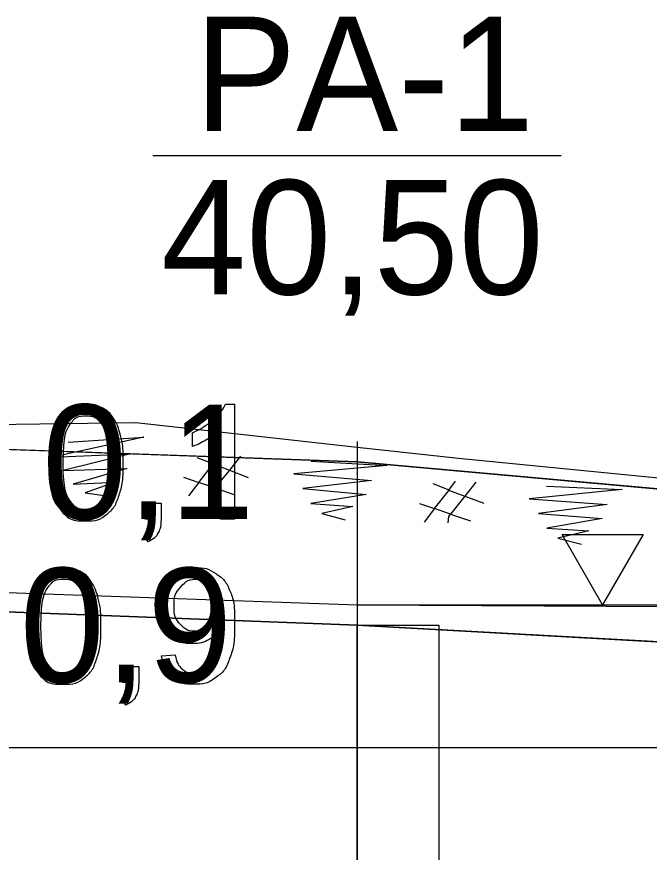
# Model space of a CAD drawing. Extents: x 544674 to 552202, y 6585829 to 6588119.
# Drawn here: x 551089.09 to 551120.08, y 6587790.74 to 6587831.66 of the extents above; entities that cross this region are included whole.
import ezdxf

# ---------------------------------------------------------------- set-up
doc = ezdxf.new("R2010")
doc.units = 0
for name, color, linetype in [('Default', 7, 'Continuous'), ('GEOLPUNKT', 7, 'Continuous'), ('Plokid', 7, 'Continuous'), ('Proovid', 7, 'Continuous'), ('Täide', 7, 'Continuous'), ('Veetase', 7, 'Continuous'), ('VORMISTUS', 7, 'Continuous')]:
    doc.layers.add(name, color=color, linetype=linetype)

msp = doc.modelspace()

# ---------------------------------------------------------------- linework, layer by layer
at = {"layer": 'Default'}
for points in [[(551032.874, 6587813.263), (551074.886, 6587811.807), (551077.033, 6587811.726), (551079.618, 6587811.588), (551094.929, 6587811.8), (551105.764, 6587810.585), (551110.724, 6587810.039), (551125.663, 6587808.58), (551130.961, 6587806.628), (551136.285, 6587806.235), (551143.594, 6587806.076), (551181.541, 6587803.69), (551181.951, 6587803.667), (551182.1, 6587803.664), (551182.382, 6587803.666), (551237.867, 6587803.999), (551280.316, 6587803.431), (551283.562, 6587803.523), (551287.979, 6587803.66), (551336.693, 6587807.639), (551344.651, 6587806.523)], [(551032.874, 6587812.468), (551105.764, 6587809.865), (551127.488, 6587807.907)]]:
    msp.add_lwpolyline(points, dxfattribs=at)
at = {"layer": 'GEOLPUNKT'}
for p, q in [((551095.764, 6587824.865), (551115.764, 6587824.865)), ((551105.764, 6587810.865), (551105.764, 6587585.865))]:
    msp.add_line(p, q, dxfattribs=at)
at = {"layer": 'Plokid'}
for p, q in [((551051.835, 6587803.931), (551105.764, 6587801.865)), ((551051.835, 6587803.931), (551105.764, 6587801.865)), ((551105.764, 6587801.865), (551051.835, 6587803.931)), ((551105.764, 6587801.865), (551294.847, 6587791.439)), ((551105.764, 6587801.865), (551294.847, 6587791.439)), ((551294.847, 6587791.439), (551105.764, 6587801.865))]:
    msp.add_line(p, q, dxfattribs=at)
at = {"layer": 'Proovid'}
for points in [[(551099.321, 6587812.686), (551099.764, 6587812.686), (551099.764, 6587807.065)], [(551097.702, 6587810.616), (551097.702, 6587811.281)], [(551099.764, 6587807.065), (551099.077, 6587807.065), (551099.077, 6587811.445)], [(551095.376, 6587807.065), (551095.376, 6587807.846), (551096.157, 6587807.846), (551096.157, 6587807.065)], [(551095.765, 6587807.065), (551095.376, 6587807.065)], [(551095.521, 6587805.955), (551095.329, 6587806.25)], [(551096.187, 6587800.362), (551096.849, 6587800.422)], [(551094.283, 6587799.065), (551094.283, 6587799.846), (551095.065, 6587799.846), (551095.065, 6587799.065)], [(551094.672, 6587799.065), (551094.283, 6587799.065)], [(551094.429, 6587797.955), (551094.237, 6587798.25)]]:
    msp.add_lwpolyline(points, dxfattribs=at)
msp.add_lwpolyline([(551105.764, 6587801.865), (551109.764, 6587801.865), (551109.764, 6587753.865), (551105.764, 6587753.865)], close=True, dxfattribs=at)
for points in [[(551090.655, 6587809.827), (551090.655, 6587810.819), (551090.86, 6587811.425), (551091.064, 6587812.032), (551091.467, 6587812.359), (551091.869, 6587812.686), (551092.48, 6587812.686), (551092.931, 6587812.686), (551093.271, 6587812.505), (551093.612, 6587812.323), (551093.833, 6587811.982), (551094.053, 6587811.64), (551094.179, 6587811.149), (551094.305, 6587810.659), (551094.305, 6587809.827), (551094.305, 6587808.842), (551094.102, 6587808.235), (551093.9, 6587807.629), (551093.497, 6587807.3), (551093.095, 6587806.971), (551092.48, 6587806.971), (551091.671, 6587806.971), (551091.209, 6587807.549), (551090.655, 6587808.25), (551090.655, 6587809.827)], [(551097.702, 6587811.281), (551098.279, 6587811.552), (551098.71, 6587811.938), (551099.142, 6587812.323), (551099.321, 6587812.686)], [(551091.364, 6587809.826), (551091.364, 6587808.445), (551091.686, 6587807.99), (551092.008, 6587807.534), (551092.48, 6587807.534), (551092.952, 6587807.534), (551093.274, 6587807.992), (551093.596, 6587808.449), (551093.596, 6587809.826), (551093.596, 6587811.209), (551093.275, 6587811.664), (551092.954, 6587812.118), (551092.473, 6587812.118), (551092, 6587812.118), (551091.717, 6587811.717), (551091.364, 6587811.205), (551091.364, 6587809.826)], [(551099.077, 6587811.445), (551098.829, 6587811.208), (551098.426, 6587810.971), (551098.023, 6587810.735), (551097.702, 6587810.616)], [(551095.329, 6587806.25), (551095.547, 6587806.345), (551095.65, 6587806.531), (551095.753, 6587806.716), (551095.765, 6587807.065)], [(551096.157, 6587807.065), (551096.157, 6587806.632), (551096.005, 6587806.366), (551095.853, 6587806.1), (551095.521, 6587805.955)], [(551089.563, 6587801.827), (551089.563, 6587802.819), (551089.767, 6587803.425), (551089.971, 6587804.032), (551090.374, 6587804.359), (551090.777, 6587804.686), (551091.387, 6587804.686), (551091.838, 6587804.686), (551092.179, 6587804.505), (551092.52, 6587804.323), (551092.74, 6587803.982), (551092.96, 6587803.64), (551093.086, 6587803.149), (551093.212, 6587802.659), (551093.212, 6587801.827), (551093.212, 6587800.842), (551093.01, 6587800.235), (551092.807, 6587799.629), (551092.405, 6587799.3), (551092.002, 6587798.971), (551091.387, 6587798.971), (551090.578, 6587798.971), (551090.116, 6587799.549), (551089.563, 6587800.25), (551089.563, 6587801.827)], [(551096.849, 6587800.422), (551096.933, 6587799.955), (551097.169, 6587799.745), (551097.406, 6587799.534), (551097.776, 6587799.534), (551098.092, 6587799.534), (551098.332, 6587799.68), (551098.571, 6587799.825), (551098.723, 6587800.068), (551098.875, 6587800.31), (551098.978, 6587800.723), (551099.081, 6587801.136), (551099.081, 6587801.564), (551099.081, 6587801.61), (551099.077, 6587801.701), (551098.871, 6587801.373), (551098.514, 6587801.169), (551098.157, 6587800.964), (551097.741, 6587800.964), (551097.046, 6587800.964), (551096.566, 6587801.468), (551096.085, 6587801.972), (551096.085, 6587802.797), (551096.085, 6587803.648), (551096.587, 6587804.167), (551097.088, 6587804.686), (551097.844, 6587804.686), (551098.39, 6587804.686), (551098.842, 6587804.392), (551099.294, 6587804.098), (551099.529, 6587803.554), (551099.764, 6587803.01), (551099.764, 6587801.979), (551099.764, 6587800.906), (551099.531, 6587800.271), (551099.298, 6587799.635), (551098.838, 6587799.303), (551098.378, 6587798.971), (551097.76, 6587798.971), (551097.103, 6587798.971), (551096.687, 6587799.336), (551096.271, 6587799.701), (551096.187, 6587800.362)], [(551090.271, 6587801.826), (551090.271, 6587800.445), (551090.593, 6587799.99), (551090.915, 6587799.534), (551091.387, 6587799.534), (551091.86, 6587799.534), (551092.182, 6587799.992), (551092.504, 6587800.449), (551092.504, 6587801.826), (551092.504, 6587803.209), (551092.182, 6587803.664), (551091.861, 6587804.118), (551091.38, 6587804.118), (551090.907, 6587804.118), (551090.624, 6587803.717), (551090.271, 6587803.205), (551090.271, 6587801.826)], [(551099, 6587802.831), (551099, 6587803.423), (551098.687, 6587803.771), (551098.373, 6587804.118), (551097.929, 6587804.118), (551097.469, 6587804.118), (551097.131, 6587803.744), (551096.793, 6587803.37), (551096.793, 6587802.774), (551096.793, 6587802.239), (551097.114, 6587801.905), (551097.435, 6587801.57), (551097.91, 6587801.57), (551098.386, 6587801.57), (551098.693, 6587801.905), (551099, 6587802.239), (551099, 6587802.831)], [(551094.237, 6587798.25), (551094.454, 6587798.345), (551094.557, 6587798.531), (551094.661, 6587798.716), (551094.672, 6587799.065)], [(551095.065, 6587799.065), (551095.065, 6587798.632), (551094.912, 6587798.366), (551094.76, 6587798.1), (551094.429, 6587797.955)]]:
    msp.add_open_spline(points, degree=3, dxfattribs=at)
at = {"layer": 'Täide'}
for p, q in [((551105.764, 6587809.865), (551032.874, 6587812.468)), ((551105.764, 6587809.865), (551032.874, 6587812.468)), ((551127.488, 6587807.907), (551105.764, 6587809.865)), ((551127.488, 6587807.907), (551105.764, 6587809.865)), ((551032.874, 6587804.658), (551105.764, 6587801.865)), ((551105.764, 6587801.865), (551032.874, 6587804.658)), ((551032.874, 6587804.658), (551105.764, 6587801.865)), ((551105.764, 6587801.865), (551294.847, 6587791.439)), ((551105.764, 6587801.865), (551294.847, 6587791.439))]:
    msp.add_line(p, q, dxfattribs=at)
for points in [[(551091.601, 6587810.822), (551095.312, 6587811.07), (551090.835, 6587810.101), (551094.655, 6587810.253), (551091.362, 6587809.449), (551094.487, 6587809.542), (551091.848, 6587808.769), (551093.903, 6587808.872), (551092.442, 6587808.34), (551093.618, 6587808.182)], [(551098.663, 6587808.163), (551098.697, 6587808.468), (551098.789, 6587808.588), (551098.004, 6587808.861), (551098.712, 6587809.77), (551097.93, 6587810.069)], [(551099.044, 6587810.204), (551098.712, 6587809.77), (551099.504, 6587809.458), (551100.43, 6587809.102)], [(551100.054, 6587810.145), (551099.504, 6587809.458), (551098.789, 6587808.588), (551099.773, 6587808.248)], [(551103.511, 6587809.9), (551107.224, 6587809.68), (551102.661, 6587809.281), (551106.47, 6587808.952), (551103.102, 6587808.567), (551106.214, 6587808.268), (551103.499, 6587807.832), (551105.55, 6587807.676), (551104.034, 6587807.331), (551105.182, 6587807.027)], [(551097.258, 6587809.118), (551098.004, 6587808.861), (551097.497, 6587808.194)], [(551110.567, 6587808.921), (551110.241, 6587808.483), (551111.037, 6587808.182), (551111.968, 6587807.84)], [(551111.577, 6587808.877), (551111.037, 6587808.182), (551110.334, 6587807.302), (551111.323, 6587806.977)], [(551110.219, 6587806.878), (551110.253, 6587807.182), (551110.344, 6587807.302), (551109.559, 6587807.574), (551110.265, 6587808.484), (551109.483, 6587808.781)], [(551115.038, 6587808.681), (551118.753, 6587808.515), (551114.196, 6587808.05), (551118.01, 6587807.776), (551114.648, 6587807.343), (551117.764, 6587807.089), (551115.055, 6587806.614), (551117.108, 6587806.488), (551115.597, 6587806.121), (551116.749, 6587805.833)], [(551108.813, 6587807.829), (551109.559, 6587807.574), (551109.053, 6587806.905)], [(551677.367, 6587785.766), (551669.269, 6587785.865), (551455.602, 6587785.365), (551294.847, 6587791.439), (551105.764, 6587801.865), (551032.874, 6587804.658)], [(551677.367, 6587785.766), (551669.269, 6587785.865), (551455.602, 6587785.365), (551294.847, 6587791.439), (551105.764, 6587801.865), (551032.874, 6587804.658)], [(551677.367, 6587785.766), (551669.269, 6587785.865), (551455.602, 6587785.365), (551294.847, 6587791.439), (551105.764, 6587801.865), (551032.874, 6587804.658)], [(551455.602, 6587785.365), (551294.847, 6587791.439), (551105.764, 6587801.865)]]:
    msp.add_lwpolyline(points, dxfattribs=at)
at = {"layer": 'Veetase'}
msp.add_line((551882.588, 6587795.865), (551032.874, 6587795.865), dxfattribs=at)
msp.add_lwpolyline([(551032.874, 6587805.453), (551105.764, 6587802.865), (551455.602, 6587800.865), (551455.602, 6587800.865), (551669.269, 6587801.279), (551792.363, 6587804.865), (551882.588, 6587800.785)], dxfattribs=at)
at = {"layer": 'VORMISTUS'}
msp.add_line((551105.764, 6587802.865), (551147.612, 6587802.865), dxfattribs=at)
msp.add_line((551105.764, 6587802.865), (551147.612, 6587802.865), dxfattribs=at)
msp.add_lwpolyline([(551117.791, 6587806.313), (551119.781, 6587806.313), (551117.791, 6587802.865), (551115.8, 6587806.313)], close=True, dxfattribs=at)
msp.add_lwpolyline([(551117.791, 6587806.313), (551119.781, 6587806.313), (551117.791, 6587802.865), (551115.8, 6587806.313)], close=True, dxfattribs=at)

# ---------------------------------------------------------------- texts
at = {"layer": 'GEOLPUNKT'}
for s, p in [('PA-1', (551097.787, 6587826.065)), ('40,50', (551096.167, 6587818.065))]:
    msp.add_text(s, height=5.6, dxfattribs=at).set_placement(p)
at = {"layer": 'Proovid'}
for s, p in [('0,1', (551090.331, 6587807.065)), ('0,9', (551089.238, 6587799.065))]:
    msp.add_text(s, height=5.6, dxfattribs=at).set_placement(p)

doc.saveas('drawing.dxf')
